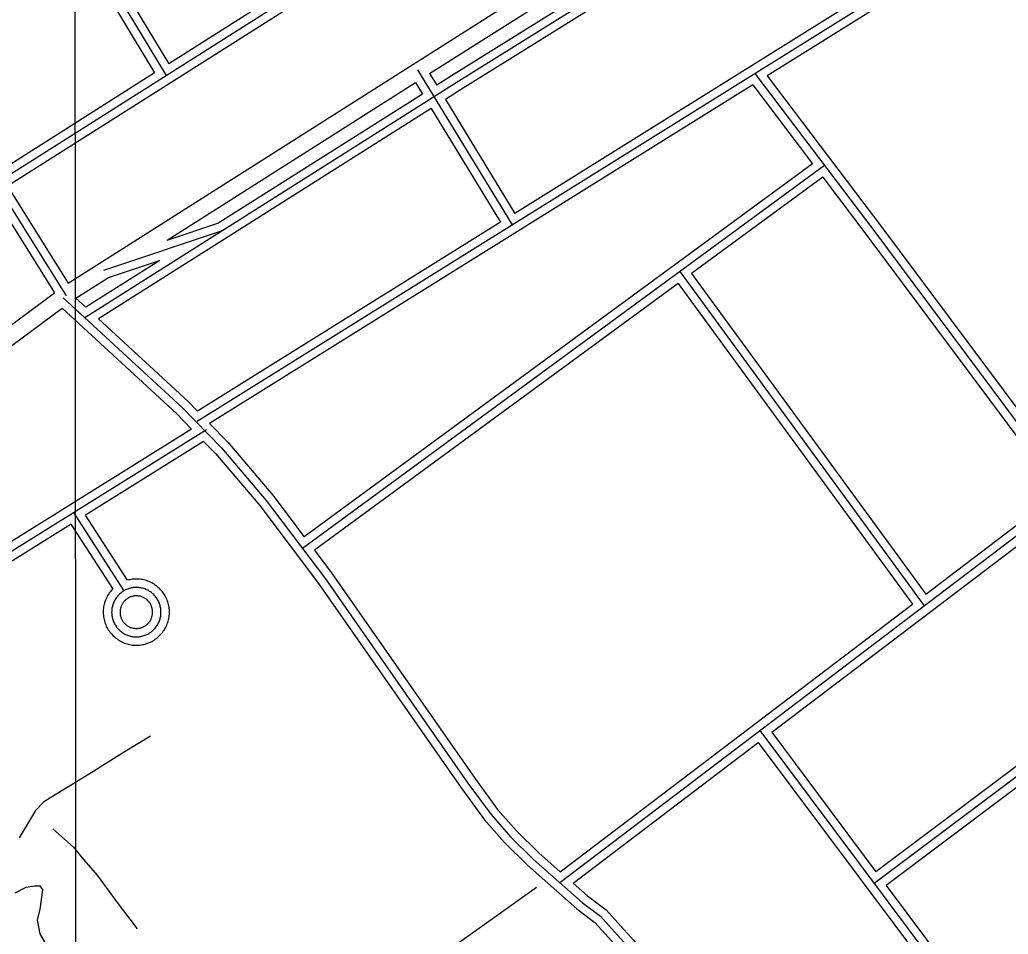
# Model space of a CAD drawing. Extents: x 3297772 to 3335630, y 634068 to 659439.
# Drawn here: x 3307038 to 3308802, y 645553 to 647184 of the extents above; entities that cross this region are included whole.
import ezdxf

# ---------------------------------------------------------------- set-up
doc = ezdxf.new("R2010")
doc.units = 0
for name, color, linetype in [('V-GRID-MAJR', 7, 'Continuous'), ('V-ROAD-CNTR', 7, 'Continuous'), ('V-SITE-VEGE', 7, 'Continuous'), ('V-TOPO-SHOR', 7, 'Continuous')]:
    doc.layers.add(name, color=color, linetype=linetype)

msp = doc.modelspace()

# ---------------------------------------------------------------- linework, layer by layer
at = {"layer": 'V-GRID-MAJR'}
msp.add_spline([(3307142.7, 639451.9), (3307140.5, 642480.6), (3307136.1, 648542), (3307131.6, 654603.4), (3307129.4, 657636)], degree=3, dxfattribs=at)
at = {"layer": 'V-ROAD-CNTR'}
for points in [[(3312939.3, 650719.7), (3312147.9, 650226.5), (3311603.3, 649890.6), (3310922.8, 649468.3), (3310057.6, 648917.3), (3309400.1, 648502), (3308809.8, 648126.7), (3308064.6, 647651.8), (3307615.6, 647365.4), (3307608.6, 647358.2), (3307605.2, 647352.6), (3307604.1, 647346.6), (3307606.4, 647341.8), (3307617.5, 647320.5), (3307621.7, 647311.9), (3307623.7, 647303.8), (3307622.4, 647297.7), (3307620.6, 647291.4), (3307614.8, 647284.8), (3307604.6, 647278.2), (3306995.5, 646891.9)], [(3312538.4, 648862.3), (3312246.5, 649205.2), (3311949.5, 649557.8), (3311933.9, 649569.9), (3311922.9, 649576.9), (3311909.7, 649578.6), (3311892.3, 649578.4), (3311870.5, 649576.2), (3311806.4, 649556.6), (3311715.9, 649509.6), (3309918.7, 648366.9), (3308700.6, 647622.3), (3307816.7, 647071.6), (3307154.2, 646652.5)], [(3309949.5, 648089.2), (3308857.7, 647404.7), (3307354.8, 646467.6)], [(3308198.7, 647719.5), (3308072.7, 647639.2), (3307625.1, 647353.6), (3307620.5, 647348.9), (3307619.4, 647347.2), (3307619.7, 647348.7), (3307619.8, 647348.4), (3307630.9, 647327.3), (3307635.8, 647317.1), (3307639.1, 647304.1), (3307637, 647294.1), (3307634.2, 647284), (3307624.7, 647273.4), (3307612.7, 647265.6), (3307016.2, 646887.2)], [(3309161.1, 647577.2), (3308865.6, 647392), (3308371.8, 647084.1)], [(3307124.4, 646714.1), (3307991.7, 647265), (3308354.3, 647492.3)], [(3307769.5, 647088.3), (3308007.7, 647239.6), (3308381.4, 647473.8)], [(3307750.6, 647469.3), (3307606.1, 647377.1), (3307596.7, 647367.5), (3307590.9, 647357.9), (3307588.6, 647344.6), (3307592.9, 647335.2), (3307604.1, 647313.8), (3307607.5, 647306.8), (3307608.3, 647303.5), (3307607.8, 647301.3), (3307607.1, 647298.8), (3307605, 647296.3), (3307596.5, 647290.9), (3307304.2, 647105.4)], [(3308395.8, 647450.1), (3307808.7, 647084.4), (3307782.2, 647067.6)], [(3308411.4, 647424.5), (3307824.7, 647058.9), (3307797.8, 647041.9)], [(3308001.9, 645644.7), (3308818, 646264.4), (3309463.4, 646747.7), (3309971.6, 647127.5), (3310366.6, 647422.1)], [(3308380, 645913), (3308827.1, 646252.4), (3309472.4, 646735.7), (3309980.6, 647115.5), (3310362.4, 647400.3)], [(3307160.8, 647314), (3307299.3, 647084.5)], [(3307172.8, 647323.2), (3307304.2, 647105.4)], [(3307148.9, 647304.8), (3307278.8, 647089.4)], [(3308535, 647221.2), (3307921.7, 646838.8)], [(3310551.2, 647120.1), (3309700.4, 646496), (3308563.2, 645642.9)], [(3306853.6, 647090.7), (3307099.8, 646696.8)], [(3306865.7, 647099.6), (3307120.8, 646691.6)], [(3307278.8, 647089.4), (3307000.3, 646912.7)], [(3307748.1, 647094.6), (3307916.8, 646818)], [(3307769.5, 647088.3), (3307782.2, 647067.6)], [(3308349.9, 647088.1), (3308563.9, 646805.9), (3308914.2, 646336.4)], [(3308371.8, 647084.1), (3308575.9, 646814.9), (3308917.3, 646357.5)], [(3307301.2, 646790.9), (3307744.2, 647072.2)], [(3308346.3, 647068.2), (3307376.8, 646463.7)], [(3307744.2, 647072.2), (3307756.8, 647051.5)], [(3308346.3, 647068.2), (3308453.1, 646927.2)], [(3307756.8, 647051.5), (3307393.5, 646821.7)], [(3307797.8, 647041.9), (3307921.7, 646838.8)], [(3307772.4, 647025.9), (3307178.8, 646650.3)], [(3307772.4, 647025.9), (3307896.2, 646822.9)], [(3308474.3, 646924.1), (3307542.8, 646240.9)], [(3308453.1, 646927.2), (3307545.9, 646261.7)], [(3308471.3, 646903.3), (3308237.2, 646731.6)], [(3308471.3, 646903.3), (3308551.9, 646796.9), (3308893.3, 646339.5)], [(3307016.2, 646887.2), (3307124.4, 646714.1)], [(3307301.2, 646790.9), (3307393.5, 646821.7)], [(3307896.2, 646822.9), (3307355.4, 646485.7)], [(3307188.3, 646737.4), (3307400, 646808)], [(3307287.8, 646754.8), (3307155.9, 646671.4)], [(3307196.3, 646724.2), (3307287.7, 646754.8)], [(3308216.3, 646734.8), (3308652.1, 646138.4)], [(3308237.2, 646731.6), (3308655.2, 646159.6)], [(3307138.4, 646687.5), (3307196.3, 646724.2)], [(3308213, 646713.9), (3307563.9, 646237.8)], [(3308213, 646713.9), (3308631.3, 646141.4)], [(3305996.1, 645993.7), (3306264.5, 646161.8), (3306874.9, 646541.6), (3306988.4, 646614.3), (3307099.8, 646696.8)], [(3307115.5, 646688.2), (3307328, 646492.3), (3307398.2, 646420.3), (3307478, 646326.7), (3307583.5, 646187), (3307837.9, 645822.4), (3307879.1, 645766), (3307913.8, 645726.6), (3307954.3, 645686.8), (3308041.9, 645609.3), (3308074.7, 645584.9), (3308094, 645563.2), (3308121.8, 645532.6), (3308274.3, 645333.6), (3308684, 644803.9), (3308840.4, 644604.7), (3308847.8, 644593.6), (3308855.7, 644589.5), (3308870.6, 644590.6), (3308886.4, 644598.9), (3309628.9, 645189.3), (3310352.4, 645769.5)], [(3307138.4, 646687.5), (3307155.9, 646671.4)], [(3306009.7, 645966.8), (3306280.3, 646136.3), (3306890.9, 646516.2), (3307005.5, 646589.6), (3307113.5, 646669.7)], [(3307113.5, 646669.7), (3307317.6, 646481.6), (3307344.7, 646453.7)], [(3307178.8, 646650.3), (3307338.5, 646503.1), (3307355.4, 646485.7)], [(3307371.2, 646452.5), (3306190.6, 645716.2), (3306174.6, 645707.8), (3306165.3, 645708), (3306148.5, 645711), (3306138.1, 645719.9), (3306130.1, 645729.7), (3306022.8, 645908.1), (3305712.5, 646518)], [(3307344.7, 646453.7), (3306183.1, 645729.2), (3306171.1, 645722.9), (3306166.8, 645723), (3306155.1, 645725), (3306148.9, 645730.4), (3306142.4, 645738.3), (3306035.9, 645915.4), (3306009.7, 645966.8)], [(3307376.8, 646463.7), (3307409.2, 646430.4), (3307489.7, 646336.1), (3307545.9, 646261.7)], [(3307366.2, 646431.7), (3307155.4, 646300.2)], [(3307366.2, 646431.7), (3307387.1, 646410.2), (3307466.3, 646317.3), (3307571.4, 646178.2), (3307825.7, 645813.6), (3307867.4, 645756.6), (3307902.9, 645716.3), (3307944.1, 645675.8), (3308032.4, 645597.7), (3308064.5, 645573.7), (3308082.9, 645553.1), (3308110.3, 645522.9), (3308179.2, 645433)], [(3308655.2, 646159.6), (3308809, 646276.4), (3308893.3, 646339.5)], [(3307223.4, 646167.4), (3307134.5, 646304.9)], [(3307230.4, 646184.2), (3307155.4, 646300.2)], [(3307129.9, 646284.3), (3306878.9, 646127.8)], [(3307204.3, 646169.4), (3307129.9, 646284.3)], [(3307563.9, 646237.8), (3307595.6, 646195.8), (3307850.1, 645831.1), (3307890.8, 645775.4), (3307924.7, 645736.9), (3307964.5, 645697.8), (3308002.6, 645664.1)], [(3307297.1, 646097.6), (3307298.2, 646099.5), (3307299.3, 646101.8), (3307300.4, 646104), (3307301.3, 646106.4), (3307302.1, 646108.7), (3307302.9, 646111.2), (3307303.5, 646113.6), (3307304.1, 646116), (3307304.5, 646118.5), (3307304.8, 646121), (3307305, 646123.5), (3307305.1, 646126), (3307305.1, 646128.6), (3307305, 646131.1), (3307304.8, 646133.6), (3307304.5, 646136.1), (3307304.1, 646138.6), (3307303.5, 646141), (3307302.9, 646143.5), (3307302.2, 646145.9), (3307301.3, 646148.2), (3307300.4, 646150.6), (3307299.3, 646152.9), (3307298.2, 646155.1), (3307297, 646157.3), (3307295.6, 646159.4), (3307294.2, 646161.5), (3307292.7, 646163.5), (3307291.1, 646165.5), (3307289.5, 646167.4), (3307287.7, 646169.2), (3307285.9, 646170.9), (3307284, 646172.6), (3307282, 646174.2), (3307280, 646175.6), (3307277.9, 646177), (3307275.8, 646178.4), (3307273.6, 646179.6), (3307271.3, 646180.7), (3307269, 646181.7), (3307266.7, 646182.7), (3307264.3, 646183.5), (3307261.9, 646184.2), (3307259.5, 646184.8), (3307257, 646185.4), (3307254.5, 646185.8), (3307252, 646186.1), (3307249.5, 646186.3), (3307247, 646186.4), (3307244.5, 646186.3), (3307242, 646186.2), (3307239.5, 646186), (3307237, 646185.7), (3307234.5, 646185.2), (3307232, 646184.7), (3307230.4, 646184.2)], [(3307204.3, 646169.4), (3307199.9, 646164.1), (3307198.4, 646162.1), (3307196.9, 646160.1), (3307195.6, 646157.9), (3307194.3, 646155.7), (3307193.2, 646153.5), (3307192.1, 646151.2), (3307191.1, 646148.9), (3307190.3, 646146.6), (3307189.5, 646144.2), (3307188.8, 646141.7), (3307188.3, 646139.3), (3307187.8, 646136.8), (3307187.4, 646134.3), (3307187.2, 646131.8), (3307187.1, 646129.3), (3307187, 646126.8), (3307187.1, 646124.3), (3307187.3, 646121.8), (3307187.6, 646119.3), (3307188, 646116.8), (3307188.5, 646114.3), (3307189.1, 646111.9), (3307189.8, 646109.4), (3307190.6, 646107.1), (3307191.5, 646104.7), (3307192.5, 646102.4), (3307193.6, 646100.2), (3307194.9, 646097.9), (3307196.1, 646095.8), (3307197.5, 646093.7), (3307199, 646091.7), (3307200.6, 646089.7), (3307202.2, 646087.8), (3307203.9, 646085.9), (3307205.7, 646084.2), (3307207.6, 646082.5), (3307209.6, 646080.9), (3307211.6, 646079.4), (3307213.6, 646078), (3307215.8, 646076.6), (3307218, 646075.4), (3307220.2, 646074.2), (3307222.5, 646073.2), (3307224.8, 646072.2), (3307227.2, 646071.4), (3307229.6, 646070.6), (3307232, 646070), (3307234.5, 646069.4), (3307236.9, 646069), (3307239.4, 646068.6), (3307241.9, 646068.4), (3307244.5, 646068.3), (3307247, 646068.3), (3307249.5, 646068.4), (3307252, 646068.6), (3307254.5, 646068.9), (3307257, 646069.3), (3307259.4, 646069.8), (3307261.9, 646070.4), (3307264.3, 646071.1), (3307266.7, 646072), (3307269, 646072.9), (3307271.3, 646073.9), (3307273.6, 646075), (3307275.8, 646076.3), (3307277.9, 646077.6), (3307280, 646079), (3307282, 646080.5), (3307284, 646082), (3307285.9, 646083.7), (3307287.7, 646085.4), (3307289.5, 646087.2), (3307291.1, 646089.1), (3307292.7, 646091.1), (3307294.2, 646093.1), (3307295.6, 646095.2), (3307296.8, 646097)], [(3307224.4, 646165.7), (3307222.8, 646164.7), (3307221.2, 646163.7), (3307219.7, 646162.6), (3307218.2, 646161.4), (3307216.8, 646160.2), (3307215.4, 646158.9), (3307214.1, 646157.6), (3307212.8, 646156.2), (3307211.6, 646154.8), (3307210.5, 646153.3), (3307209.4, 646151.7), (3307208.4, 646150.1), (3307207.5, 646148.5), (3307206.6, 646146.9), (3307205.8, 646145.2), (3307205.1, 646143.4), (3307204.4, 646141.7), (3307203.9, 646139.9), (3307203.4, 646138.1), (3307202.9, 646136.2), (3307202.6, 646134.4), (3307202.3, 646132.5), (3307202.2, 646130.7), (3307202.1, 646128.8), (3307202, 646126.9), (3307202.1, 646125), (3307202.2, 646123.2), (3307202.4, 646121.3), (3307202.7, 646119.4), (3307203.1, 646117.6), (3307203.6, 646115.8), (3307204.1, 646114), (3307204.7, 646112.2), (3307205.4, 646110.5), (3307206.1, 646108.7), (3307207, 646107.1), (3307207.9, 646105.4), (3307208.8, 646103.8), (3307209.9, 646102.2), (3307211, 646100.7), (3307212.1, 646099.2), (3307213.4, 646097.8), (3307214.7, 646096.5), (3307216, 646095.1), (3307217.4, 646093.9), (3307218.8, 646092.7), (3307220.3, 646091.6), (3307221.9, 646090.5), (3307223.5, 646089.5), (3307225.1, 646088.6), (3307226.8, 646087.7), (3307228.5, 646086.9), (3307230.2, 646086.2), (3307232, 646085.6), (3307233.8, 646085), (3307235.6, 646084.5), (3307237.4, 646084.1), (3307239.3, 646083.8), (3307241.1, 646083.5), (3307243, 646083.4), (3307244.9, 646083.3), (3307246.8, 646083.3), (3307248.6, 646083.3), (3307250.5, 646083.5), (3307252.4, 646083.7), (3307254.2, 646084), (3307256.1, 646084.4), (3307257.9, 646084.9), (3307259.7, 646085.4), (3307261.4, 646086), (3307263.2, 646086.7), (3307264.9, 646087.5), (3307266.6, 646088.3), (3307268.2, 646089.2), (3307269.8, 646090.2), (3307271.4, 646091.3), (3307272.9, 646092.4), (3307274.4, 646093.5), (3307275.8, 646094.8), (3307277.1, 646096.1), (3307278.4, 646097.4), (3307279.7, 646098.8), (3307280.9, 646100.3), (3307282, 646101.8), (3307283, 646103.3), (3307284, 646104.9)], [(3307284, 646104.9), (3307284.9, 646106.6), (3307285.8, 646108.2), (3307286.6, 646110), (3307287.3, 646111.7), (3307287.9, 646113.5), (3307288.5, 646115.3), (3307288.9, 646117.1), (3307289.3, 646118.9), (3307289.6, 646120.8), (3307289.9, 646122.6), (3307290, 646124.5), (3307290.1, 646126.4), (3307290.1, 646128.2), (3307290, 646130.1), (3307289.9, 646132), (3307289.6, 646133.9), (3307289.3, 646135.7), (3307288.9, 646137.5), (3307288.5, 646139.4), (3307287.9, 646141.1), (3307287.3, 646142.9), (3307286.6, 646144.7), (3307285.8, 646146.4), (3307285, 646148), (3307284, 646149.7), (3307283, 646151.3), (3307282, 646152.8), (3307280.9, 646154.3), (3307279.7, 646155.8), (3307278.4, 646157.2), (3307277.1, 646158.6), (3307275.8, 646159.8), (3307274.4, 646161.1), (3307272.9, 646162.3), (3307271.4, 646163.4), (3307269.8, 646164.4), (3307268.2, 646165.4), (3307266.6, 646166.3), (3307264.9, 646167.1), (3307263.2, 646167.9), (3307261.5, 646168.6), (3307259.7, 646169.2), (3307257.9, 646169.8), (3307256.1, 646170.2), (3307254.2, 646170.6), (3307252.4, 646170.9), (3307250.5, 646171.1), (3307248.6, 646171.3), (3307246.8, 646171.4), (3307244.9, 646171.3), (3307243, 646171.3), (3307241.1, 646171.1), (3307239.3, 646170.8), (3307237.4, 646170.5), (3307235.6, 646170.1), (3307233.8, 646169.6), (3307232, 646169.1), (3307230.2, 646168.4), (3307228.5, 646167.7), (3307226.8, 646166.9), (3307225.1, 646166.1), (3307224.4, 646165.7)], [(3307232.1, 646152.8), (3307230.7, 646152), (3307229.7, 646151.3), (3307228.7, 646150.6), (3307227.7, 646149.8), (3307226.8, 646149), (3307225.9, 646148.2), (3307225, 646147.3), (3307224.2, 646146.4), (3307223.4, 646145.4), (3307222.6, 646144.4), (3307221.9, 646143.4), (3307221.2, 646142.4), (3307220.6, 646141.3), (3307220.1, 646140.2), (3307219.5, 646139.1), (3307219.1, 646137.9), (3307218.6, 646136.8), (3307218.2, 646135.6), (3307217.9, 646134.4), (3307217.6, 646133.2), (3307217.4, 646132), (3307217.2, 646130.8), (3307217.1, 646129.5), (3307217.1, 646128.3), (3307217, 646127.1), (3307217.1, 646125.8), (3307217.2, 646124.6), (3307217.3, 646123.3), (3307217.5, 646122.1), (3307217.8, 646120.9), (3307218.1, 646119.7), (3307218.4, 646118.5), (3307218.8, 646117.4), (3307219.2, 646116.2), (3307219.7, 646115.1), (3307220.3, 646114), (3307220.9, 646112.9), (3307221.5, 646111.8), (3307222.2, 646110.8), (3307222.9, 646109.8), (3307223.7, 646108.8), (3307224.5, 646107.9), (3307225.4, 646107), (3307226.2, 646106.1), (3307227.2, 646105.3), (3307228.1, 646104.5), (3307229.1, 646103.7), (3307230.1, 646103), (3307231.2, 646102.4), (3307232.3, 646101.8), (3307233.4, 646101.2), (3307234.5, 646100.7), (3307235.6, 646100.2), (3307236.8, 646099.8), (3307238, 646099.4), (3307239.2, 646099.1), (3307240.4, 646098.8), (3307241.6, 646098.6), (3307242.8, 646098.5), (3307244.1, 646098.3), (3307245.3, 646098.3), (3307246.5, 646098.3), (3307247.8, 646098.3), (3307249, 646098.4), (3307250.2, 646098.6), (3307251.4, 646098.8), (3307252.7, 646099), (3307253.9, 646099.3), (3307255, 646099.7), (3307256.2, 646100.1), (3307257.4, 646100.5), (3307258.5, 646101.1), (3307259.6, 646101.6), (3307260.7, 646102.2), (3307261.7, 646102.8), (3307262.8, 646103.5), (3307263.8, 646104.3), (3307264.7, 646105), (3307265.7, 646105.9), (3307266.6, 646106.7), (3307267.4, 646107.6), (3307268.2, 646108.5), (3307269, 646109.5), (3307269.8, 646110.5), (3307270.5, 646111.5), (3307271.3, 646112.8)], [(3307270.9, 646112.3), (3307271.7, 646113.6), (3307272.3, 646114.7), (3307272.8, 646115.9), (3307273.2, 646117), (3307273.7, 646118.2), (3307274, 646119.4), (3307274.3, 646120.6), (3307274.6, 646121.8), (3307274.8, 646123), (3307275, 646124.2), (3307275.1, 646125.5), (3307275.1, 646126.7), (3307275.1, 646127.9), (3307275.1, 646129.2), (3307275, 646130.4), (3307274.8, 646131.6), (3307274.6, 646132.8), (3307274.3, 646134.1), (3307274, 646135.3), (3307273.7, 646136.4), (3307273.2, 646137.6), (3307272.8, 646138.8), (3307272.3, 646139.9), (3307271.7, 646141), (3307271.1, 646142.1), (3307270.5, 646143.1), (3307269.8, 646144.1), (3307269, 646145.1), (3307268.2, 646146.1), (3307267.4, 646147), (3307266.6, 646147.9), (3307265.7, 646148.8), (3307264.7, 646149.6), (3307263.8, 646150.4), (3307262.8, 646151.1), (3307261.7, 646151.8), (3307260.7, 646152.4), (3307259.6, 646153), (3307258.5, 646153.6), (3307257.4, 646154.1), (3307256.2, 646154.5), (3307255.1, 646154.9), (3307253.9, 646155.3), (3307252.7, 646155.6), (3307251.5, 646155.9), (3307250.2, 646156.1), (3307249, 646156.2), (3307247.8, 646156.3), (3307246.5, 646156.4), (3307245.3, 646156.4), (3307244.1, 646156.3), (3307242.8, 646156.2), (3307241.6, 646156), (3307240.4, 646155.8), (3307239.2, 646155.5), (3307238, 646155.2), (3307236.8, 646154.8), (3307235.6, 646154.4), (3307234.5, 646153.9), (3307233.4, 646153.4), (3307232.2, 646152.8), (3307231.7, 646152.5)], [(3308002.6, 645664.1), (3308631.3, 646141.4)], [(3309202.7, 646141.5), (3308566.2, 645663.9)], [(3309225.8, 646121.2), (3308584.1, 645639.9)], [(3308359.1, 645916), (3308973.3, 645094.2), (3309133, 644891), (3309293.6, 644711.8), (3309876.2, 644059)], [(3308380, 645913), (3308566.2, 645663.9)], [(3308025.5, 645643.9), (3308356.1, 645894.9)], [(3308356.1, 645894.9), (3308778.2, 645330.2)], [(3308025.5, 645643.9), (3308051.4, 645621), (3308084.9, 645596), (3308105.2, 645573.2), (3308133.3, 645542.2), (3308286.1, 645342.7), (3308473.1, 645101)], [(3308584.1, 645639.9), (3308802.2, 645348.2)]]:
    msp.add_lwpolyline(points, dxfattribs=at)
at = {"layer": 'V-SITE-VEGE'}
msp.add_lwpolyline([(3307029.8, 645626.8), (3307049.4, 645636.6), (3307064.2, 645639.1), (3307074, 645639.1), (3307078.9, 645631.7), (3307074, 645597.3), (3307069.1, 645577.6), (3307074, 645553.1), (3307091.2, 645523.6), (3307185.6, 645375.9), (3307231.2, 645336.8), (3307245.9, 645319.6), (3307300, 645265.5), (3307319.6, 645233.5), (3307317.2, 645211.4), (3307304.9, 645189.3), (3307287.7, 645169.6), (3307260.7, 645147.5), (3307206.6, 645108.2), (3307147.7, 645056.6), (3307101, 645024.6), (3307071.5, 645012.3), (3307049.4, 645017.2), (3307037.1, 645019.7)], dxfattribs=at)
at = {"layer": 'V-TOPO-SHOR'}
for points in [[(3307271.2, 645906.3), (3307226.3, 645878.9), (3307160.7, 645837.9), (3307093.3, 645796.9), (3307080.3, 645788.3), (3307066.4, 645773.7), (3307036.9, 645724.8)], [(3307097.3, 645740.8), (3307133.7, 645708), (3307152, 645686.1), (3307176.3, 645658), (3307210.2, 645611.5), (3307247.6, 645562.4)], [(3307960.1, 645636), (3307889.4, 645585.5), (3307817.5, 645534.3), (3307741.1, 645477), (3307640.2, 645399.6), (3307520.9, 645309.3), (3307398.1, 645219.8), (3307316.5, 645159), (3307277, 645129.4), (3307191, 645063.4), (3307053.2, 644957.4), (3306899.7, 644846.2), (3306839.2, 644803.7), (3306807.6, 644778.4), (3306713.7, 644707.2), (3306616.3, 644633.3), (3306515.6, 644560.5)]]:
    msp.add_lwpolyline(points, dxfattribs=at)

doc.saveas('drawing.dxf')
